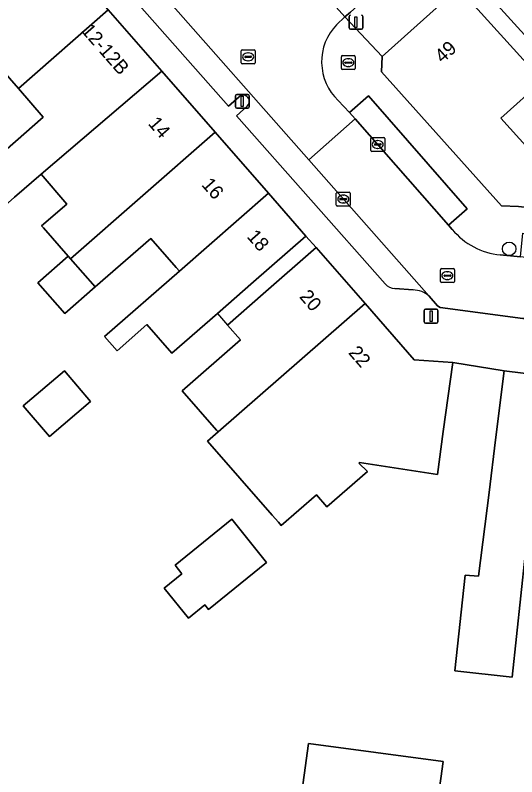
# Model space of a CAD drawing. Extents: x 162172 to 163187, y 382874 to 383685.
# Drawn here: x 162655.6 to 162691.7, y 383373.4 to 383428.2 of the extents above; entities that cross this region are included whole.
import ezdxf

# ---------------------------------------------------------------- set-up
doc = ezdxf.new("R2010")
doc.units = 0
for name, color, linetype in [('IMGEO_Boom', 7, 'Continuous'), ('IMGEO_Brandkraan', 7, 'Continuous'), ('IMGEO_Erf', 7, 'Continuous'), ('IMGEO_Kolk', 7, 'Continuous'), ('IMGEO_Lichtmast', 7, 'Continuous'), ('IMGEO_Pand', 7, 'Continuous'), ('IMGEO_Pand_nummerreeks', 7, 'Continuous'), ('IMGEO_Pand_overbouw', 7, 'Continuous'), ('IMGEO_Parkeervlak_open', 7, 'Continuous'), ('IMGEO_Rijbaan_lokaal_open', 7, 'Continuous'), ('IMGEO_Rioolput', 7, 'Continuous'), ('IMGEO_Voetpad_open', 7, 'Continuous')]:
    doc.layers.add(name, color=color, linetype=linetype)

msp = doc.modelspace()

# ---------------------------------------------------------------- linework, layer by layer
at = {"layer": 'IMGEO_Boom'}
msp.add_circle((162691.134, 383411.373), 0.489, dxfattribs=at)
at = {"layer": 'IMGEO_Brandkraan'}
for p, q in [((162679.07, 383424.336), (162679.07, 383425.188)), ((162679.145, 383425.262), (162679.997, 383425.262)), ((162679.372, 383424.805), (162679.77, 383424.805)), ((162679.558, 383425.042), (162679.583, 383425.042)), ((162680.071, 383425.188), (162680.071, 383424.336)), ((162679.997, 383424.262), (162679.145, 383424.262)), ((162679.329, 383424.756), (162679.329, 383424.768)), ((162679.767, 383424.719), (162679.369, 383424.719)), ((162679.581, 383424.482), (162679.556, 383424.482)), ((162679.813, 383424.768), (162679.813, 383424.756))]:
    msp.add_line(p, q, dxfattribs=at)
for points in [[(162679.07, 383424.336), (162679.07, 383425.188)], [(162679.145, 383425.262), (162679.997, 383425.262)], [(162680.071, 383425.188), (162680.071, 383424.336)], [(162679.997, 383424.262), (162679.145, 383424.262)]]:
    msp.add_lwpolyline(points, dxfattribs=at)
for centre, radius, start, end in [((162679.147, 383425.186), 0.0765, 91.552, 178.448), ((162679.147, 383425.186), 0.0765, 91.552, 178.448), ((162679.369, 383424.765), 0.0403, 85.8775, 175.7526), ((162679.774, 383424.767), 0.0386, 1.7309, 96.639), ((162679.995, 383425.186), 0.0765, 1.552, 88.448), ((162679.995, 383425.186), 0.0765, 1.552, 88.448), ((162679.147, 383424.338), 0.0765, 181.552, 268.448), ((162679.147, 383424.338), 0.0765, 181.552, 268.448), ((162679.366, 383424.755), 0.0366, 178.938, 274.7102), ((162679.77, 383424.762), 0.043, 264.8664, 352.4533), ((162679.995, 383424.338), 0.0765, 271.552, 358.448), ((162679.995, 383424.338), 0.0765, 271.552, 358.448)]:
    msp.add_arc(centre, radius, start, end, dxfattribs=at)
for centre, major_axis, ratio, start_param, end_param in [((162679.557, 383424.762), (-0.387, 0.002), 0.722429, 4.712389, 7.853982), ((162679.582, 383424.762), (-0.39, 0.002), 0.717154, 1.570796, 4.712389)]:
    msp.add_ellipse(centre, major_axis=major_axis, ratio=ratio, start_param=start_param, end_param=end_param, dxfattribs=at)
at = {"layer": 'IMGEO_Erf'}
for points in [[(162653.631, 383417.333), (162657.645, 383420.845), (162655.851, 383422.895), (162653.719, 383425.331)], [(162693.52, 383423.445), (162690.546, 383420.771), (162694.105, 383416.814)], [(162692.284, 383389.338), (162691.356, 383380.588), (162687.226, 383381.033), (162687.968, 383387.914), (162688.941, 383387.833), (162689.686, 383393.866), (162690.153, 383397.646), (162690.765, 383402.608), (162687.08, 383403.199), (162686.402, 383398.246), (162685.979, 383395.157), (162680.383, 383396.008), (162680.333, 383395.955), (162680.947, 383395.364), (162678.039, 383392.82), (162677.275, 383393.693), (162674.753, 383391.486), (162674.556, 383391.711), (162674.109, 383392.222), (162669.453, 383397.542), (162670.213, 383398.206), (162670.103, 383398.331), (162667.629, 383401.158), (162671.817, 383404.822), (162670.884, 383405.888), (162673.45, 383408.133), (162677.251, 383411.459), (162676.527, 383412.293), (162672.756, 383408.993), (162670.157, 383406.719), (162666.894, 383403.864), (162665.093, 383405.923), (162662.943, 383404.041), (162662.05, 383405.061), (162667.431, 383409.765), (162667.196, 383410.034), (162665.368, 383412.123), (162661.379, 383408.632), (162659.187, 383406.714), (162657.247, 383408.93), (162659.439, 383410.849), (162657.649, 383412.894), (162657.524, 383413.027), (162659.334, 383414.576), (162657.489, 383416.733), (162655.577, 383415.097)], [(162675.713, 383368.44), (162676.707, 383375.803), (162686.382, 383374.516), (162685.957, 383371.365)]]:
    msp.add_lwpolyline(points, dxfattribs=at)
for points in [[(162656.206, 383400.078), (162659.169, 383402.604), (162661.046, 383400.402), (162658.083, 383397.876)], [(162669.527, 383385.447), (162669.258, 383385.779), (162668.08, 383384.824), (162666.333, 383386.978), (162667.608, 383388.012), (162667.112, 383388.624), (162671.187, 383391.928), (162673.699, 383388.829)]]:
    msp.add_lwpolyline(points, close=True, dxfattribs=at)
at = {"layer": 'IMGEO_Kolk'}
for p, q in [((162681.261, 383419.376), (162682.113, 383419.376)), ((162681.186, 383418.45), (162681.186, 383419.302)), ((162681.445, 383418.87), (162681.445, 383418.882)), ((162681.883, 383418.833), (162681.485, 383418.833)), ((162681.488, 383418.919), (162681.886, 383418.919)), ((162681.674, 383419.156), (162681.699, 383419.156)), ((162681.929, 383418.882), (162681.929, 383418.87)), ((162682.187, 383419.302), (162682.187, 383418.45)), ((162682.113, 383418.376), (162681.261, 383418.376)), ((162681.697, 383418.596), (162681.672, 383418.596)), ((162678.71, 383414.524), (162678.71, 383415.376)), ((162678.785, 383415.45), (162679.637, 383415.45)), ((162678.969, 383414.944), (162678.969, 383414.956)), ((162679.012, 383414.993), (162679.41, 383414.993)), ((162679.198, 383415.23), (162679.223, 383415.23)), ((162679.453, 383414.956), (162679.453, 383414.944)), ((162679.711, 383415.376), (162679.711, 383414.524)), ((162679.637, 383414.45), (162678.785, 383414.45)), ((162679.407, 383414.907), (162679.009, 383414.907)), ((162679.221, 383414.67), (162679.196, 383414.67))]:
    msp.add_line(p, q, dxfattribs=at)
for points in [[(162681.261, 383419.376), (162682.113, 383419.376)], [(162681.186, 383418.45), (162681.186, 383419.302)], [(162682.187, 383419.302), (162682.187, 383418.45)], [(162682.113, 383418.376), (162681.261, 383418.376)], [(162678.71, 383414.524), (162678.71, 383415.376)], [(162678.785, 383415.45), (162679.637, 383415.45)], [(162679.711, 383415.376), (162679.711, 383414.524)], [(162679.637, 383414.45), (162678.785, 383414.45)]]:
    msp.add_lwpolyline(points, dxfattribs=at)
for centre, radius, start, end in [((162681.263, 383419.3), 0.0765, 91.552, 178.448), ((162681.263, 383419.3), 0.0765, 91.552, 178.448), ((162682.111, 383419.3), 0.0765, 1.552, 88.448), ((162682.111, 383419.3), 0.0765, 1.552, 88.448), ((162681.485, 383418.879), 0.0403, 85.8775, 175.7526), ((162681.482, 383418.869), 0.0366, 178.938, 274.7102), ((162681.886, 383418.876), 0.043, 264.8664, 352.4533), ((162681.89, 383418.881), 0.0386, 1.7309, 96.639), ((162681.263, 383418.452), 0.0765, 181.552, 268.448), ((162681.263, 383418.452), 0.0765, 181.552, 268.448), ((162682.111, 383418.452), 0.0765, 271.552, 358.448), ((162682.111, 383418.452), 0.0765, 271.552, 358.448), ((162678.787, 383415.374), 0.0765, 91.552, 178.448), ((162678.787, 383415.374), 0.0765, 91.552, 178.448), ((162679.009, 383414.953), 0.0403, 85.8775, 175.7526), ((162679.006, 383414.943), 0.0366, 178.938, 274.7102), ((162679.41, 383414.95), 0.043, 264.8664, 352.4533), ((162679.414, 383414.955), 0.0386, 1.7309, 96.639), ((162679.635, 383415.374), 0.0765, 1.552, 88.448), ((162679.635, 383415.374), 0.0765, 1.552, 88.448), ((162678.787, 383414.526), 0.0765, 181.552, 268.448), ((162678.787, 383414.526), 0.0765, 181.552, 268.448), ((162679.635, 383414.526), 0.0765, 271.552, 358.448), ((162679.635, 383414.526), 0.0765, 271.552, 358.448)]:
    msp.add_arc(centre, radius, start, end, dxfattribs=at)
for centre, major_axis, ratio, start_param, end_param in [((162681.673, 383418.876), (-0.387, 0.002), 0.722429, 4.712389, 7.853982), ((162681.698, 383418.876), (-0.39, 0.002), 0.717154, 1.570796, 4.712389), ((162679.197, 383414.95), (-0.387, 0.002), 0.722429, 4.712389, 7.853982), ((162679.222, 383414.95), (-0.39, 0.002), 0.717154, 1.570796, 4.712389)]:
    msp.add_ellipse(centre, major_axis=major_axis, ratio=ratio, start_param=start_param, end_param=end_param, dxfattribs=at)
at = {"layer": 'IMGEO_Lichtmast'}
for p, q in [((162679.622, 383427.268), (162679.622, 383428.068)), ((162679.622, 383428.068), (162679.622, 383427.268)), ((162680.612, 383428.068), (162680.612, 383427.268)), ((162680.612, 383427.268), (162680.612, 383428.068)), ((162680.512, 383427.168), (162679.722, 383427.168)), ((162679.722, 383427.168), (162680.512, 383427.168)), ((162671.452, 383421.575), (162671.452, 383422.375)), ((162671.452, 383422.375), (162671.452, 383421.575)), ((162671.552, 383422.475), (162672.342, 383422.475)), ((162672.342, 383422.475), (162671.552, 383422.475)), ((162672.442, 383422.375), (162672.442, 383421.575)), ((162672.442, 383421.575), (162672.442, 383422.375)), ((162672.342, 383421.475), (162671.552, 383421.475)), ((162671.552, 383421.475), (162672.342, 383421.475)), ((162685.024, 383406.13), (162685.024, 383406.93)), ((162685.024, 383406.93), (162685.024, 383406.13)), ((162685.124, 383407.03), (162685.914, 383407.03)), ((162685.914, 383407.03), (162685.124, 383407.03)), ((162686.014, 383406.93), (162686.014, 383406.13)), ((162686.014, 383406.13), (162686.014, 383406.93)), ((162685.914, 383406.03), (162685.124, 383406.03)), ((162685.124, 383406.03), (162685.914, 383406.03))]:
    msp.add_line(p, q, dxfattribs=at)
for points in [[(162680.042, 383428.043), (162680.192, 383428.043), (162680.192, 383427.293), (162680.042, 383427.293), (162680.042, 383428.043)], [(162671.872, 383422.35), (162672.022, 383422.35), (162672.022, 383421.6), (162671.872, 383421.6), (162671.872, 383422.35)], [(162685.444, 383406.905), (162685.594, 383406.905), (162685.594, 383406.155), (162685.444, 383406.155), (162685.444, 383406.905)]]:
    msp.add_lwpolyline(points, dxfattribs=at)
for centre, start, end in [((162679.722, 383428.068), 90, 180), ((162679.722, 383428.068), 90, 180), ((162680.512, 383428.068), 0, 90), ((162680.512, 383428.068), 360, 90), ((162679.722, 383427.268), 180, 270), ((162679.722, 383427.268), 180, 270), ((162680.512, 383427.268), 270, 0), ((162680.512, 383427.268), 270, 0), ((162671.552, 383422.375), 90, 180), ((162671.552, 383422.375), 90, 180), ((162672.342, 383422.375), 0, 90), ((162672.342, 383422.375), 360, 90), ((162671.552, 383421.575), 180, 270), ((162671.552, 383421.575), 180, 270), ((162672.342, 383421.575), 270, 0), ((162672.342, 383421.575), 270, 0), ((162685.124, 383406.93), 90, 180), ((162685.124, 383406.93), 90, 180), ((162685.914, 383406.93), 0, 90), ((162685.914, 383406.93), 360, 90), ((162685.124, 383406.13), 180, 270), ((162685.124, 383406.13), 180, 270), ((162685.914, 383406.13), 270, 0), ((162685.914, 383406.13), 270, 0)]:
    msp.add_arc(centre, 0.1, start, end, dxfattribs=at)
at = {"layer": 'IMGEO_Pand'}
for points in [[(162696.875, 383426.916), (162699.282, 383424.238), (162699.103, 383424.077), (162701.49, 383421.421), (162703.785, 383423.338), (162701.304, 383426.1), (162693.085, 383435.246), (162688.386, 383431.022), (162691.729, 383427.304), (162694.249, 383424.557)], [(162653.719, 383425.331), (162655.851, 383422.895), (162662.315, 383428.547), (162658.471, 383432.944), (162647.754, 383423.932), (162645.544, 383422.073), (162639.226, 383416.349), (162641.291, 383414.338), (162644.226, 383417.027)], [(162681.947, 383424.088), (162690.592, 383414.472), (162691.813, 383414.407), (162697.654, 383413.757), (162697.946, 383416.386), (162694.105, 383416.814), (162690.546, 383420.771), (162693.52, 383423.445), (162687.503, 383430.138), (162682.005, 383425.195)], [(162666.159, 383424.151), (162662.315, 383428.547), (162655.851, 383422.895), (162657.645, 383420.845), (162653.631, 383417.333), (162652.536, 383418.562), (162648.085, 383414.6), (162644.413, 383411.331), (162647.718, 383408.104), (162655.577, 383415.097), (162657.489, 383416.733)], [(162670.003, 383419.754), (162666.159, 383424.151), (162657.489, 383416.733), (162659.334, 383414.576), (162657.524, 383413.027), (162657.649, 383412.894), (162659.439, 383410.849), (162659.603, 383410.662)], [(162673.839, 383415.368), (162670.003, 383419.754), (162659.603, 383410.662), (162661.379, 383408.632), (162665.368, 383412.123), (162667.196, 383410.034), (162667.431, 383409.765)], [(162672.756, 383408.993), (162676.527, 383412.293), (162673.839, 383415.368), (162667.431, 383409.765), (162662.05, 383405.061), (162662.943, 383404.041), (162665.093, 383405.923), (162666.894, 383403.864), (162670.157, 383406.719)], [(162670.213, 383398.206), (162680.771, 383407.436), (162677.251, 383411.459), (162673.45, 383408.133), (162670.884, 383405.888), (162671.817, 383404.822), (162667.629, 383401.158), (162670.103, 383398.331)], [(162659.603, 383410.662), (162659.439, 383410.849), (162657.247, 383408.93), (162659.187, 383406.714), (162661.379, 383408.632)], [(162686.402, 383398.246), (162687.08, 383403.199), (162684.317, 383403.384), (162680.771, 383407.436), (162670.213, 383398.206), (162669.453, 383397.542), (162674.109, 383392.222), (162674.556, 383391.711), (162674.753, 383391.486), (162677.275, 383393.693), (162678.039, 383392.82), (162680.947, 383395.364), (162680.333, 383395.955), (162680.383, 383396.008), (162685.979, 383395.157)], [(162656.206, 383400.078), (162658.083, 383397.876), (162661.046, 383400.402), (162659.169, 383402.604)], [(162695.718, 383393.083), (162696.805, 383401.862), (162690.765, 383402.608), (162690.153, 383397.646), (162689.686, 383393.866), (162688.941, 383387.833), (162687.968, 383387.914), (162687.226, 383381.033), (162691.356, 383380.588), (162692.284, 383389.338), (162695.209, 383388.976)], [(162671.187, 383391.928), (162667.112, 383388.624), (162667.608, 383388.012), (162666.333, 383386.978), (162668.08, 383384.824), (162669.258, 383385.779), (162669.527, 383385.447), (162673.699, 383388.829)], [(162686.382, 383374.516), (162676.707, 383375.803), (162675.713, 383368.44), (162685.388, 383367.153), (162685.425, 383367.428), (162685.957, 383371.365)]]:
    msp.add_lwpolyline(points, close=True, dxfattribs=at)
at = {"layer": 'IMGEO_Pand_overbouw'}
msp.add_lwpolyline([(162677.251, 383411.459), (162676.527, 383412.293), (162672.756, 383408.993), (162670.157, 383406.719), (162670.884, 383405.888), (162673.45, 383408.133)], close=True, dxfattribs=at)
at = {"layer": 'IMGEO_Parkeervlak_open'}
for points in [[(162685.378, 383407.959), (162676.74, 383417.761), (162666.079, 383429.865), (162626.203, 383475.138)], [(162626.982, 383471.52), (162634.87, 383462.537), (162638.339, 383458.626), (162652.44, 383442.612), (162656.152, 383438.415), (162670.947, 383421.624), (162671.728, 383422.304)], [(162672.304, 383421.631), (162671.533, 383420.932), (162682.214, 383408.852)], [(162682.923, 383408.525), (162684.226, 383408.42)]]:
    msp.add_lwpolyline(points, dxfattribs=at)
msp.add_lwpolyline([(162679.645, 383421.175), (162680.069, 383420.719), (162686.77, 383413.066), (162688.114, 383414.239), (162681.018, 383422.382)], close=True, dxfattribs=at)
for centre, radius, start, end in [((162672.019, 383421.97), 0.443, 310.0076, 131.1108), ((162682.947, 383409.508), 0.984, 221.8604, 268.62), ((162684.211, 383406.713), 1.707, 46.8824, 89.4977)]:
    msp.add_arc(centre, radius, start, end, dxfattribs=at)
at = {"layer": 'IMGEO_Rijbaan_lokaal_open'}
msp.add_lwpolyline([(162688.434, 383442.607), (162687.353, 383441.654), (162676.786, 383432.154), (162676.183, 383431.58), (162679.332, 383428.059), (162679.717, 383428.393), (162697.961, 383444.869), (162713.601, 383458.84), (162715.496, 383460.436), (162712.188, 383464.023), (162693.227, 383446.898), (162692.232, 383445.995)], close=True, dxfattribs=at)
for points in [[(162679.332, 383428.059), (162676.183, 383431.58)], [(162666.079, 383429.865), (162676.74, 383417.761)], [(162678.73, 383427.487), (162679.332, 383428.059)], [(162679.645, 383421.175), (162678.841, 383422.038)], [(162680.069, 383420.719), (162679.645, 383421.175)], [(162676.74, 383417.761), (162680.069, 383420.719)], [(162687.048, 383412.766), (162686.77, 383413.066), (162680.069, 383420.719), (162676.74, 383417.761), (162685.378, 383407.959), (162685.977, 383407.278), (162686.175, 383407.146), (162692.108, 383406.372), (162692.226, 383406.357), (162721.544, 383402.607), (162725.462, 383402.102), (162726.244, 383401.948), (162727.093, 383401.842), (162732.961, 383401.11)], [(162729.014, 383406.474), (162727.575, 383406.608), (162691.943, 383410.803), (162690.489, 383410.931)]]:
    msp.add_lwpolyline(points, dxfattribs=at)
for centre, radius, start, end in [((162681.503, 383424.818), 3.849, 136.0958, 226.2382), ((162691.01, 383416.052), 5.147, 219.6695, 264.1907)]:
    msp.add_arc(centre, radius, start, end, dxfattribs=at)
at = {"layer": 'IMGEO_Rioolput'}
for p, q in [((162671.87, 383424.751), (162671.87, 383425.603)), ((162671.945, 383425.677), (162672.797, 383425.677)), ((162672.358, 383425.457), (162672.383, 383425.457)), ((162672.871, 383425.603), (162672.871, 383424.751)), ((162672.129, 383425.171), (162672.129, 383425.183)), ((162672.567, 383425.134), (162672.169, 383425.134)), ((162672.172, 383425.22), (162672.57, 383425.22)), ((162672.381, 383424.897), (162672.356, 383424.897)), ((162672.613, 383425.183), (162672.613, 383425.171)), ((162672.797, 383424.677), (162671.945, 383424.677)), ((162686.193, 383409.022), (162686.193, 383409.874)), ((162686.268, 383409.948), (162687.12, 383409.948)), ((162686.495, 383409.491), (162686.893, 383409.491)), ((162686.681, 383409.728), (162686.706, 383409.728)), ((162687.194, 383409.874), (162687.194, 383409.022)), ((162687.12, 383408.948), (162686.268, 383408.948)), ((162686.452, 383409.442), (162686.452, 383409.454)), ((162686.89, 383409.405), (162686.492, 383409.405)), ((162686.704, 383409.168), (162686.679, 383409.168)), ((162686.936, 383409.454), (162686.936, 383409.442))]:
    msp.add_line(p, q, dxfattribs=at)
for points in [[(162671.87, 383424.751), (162671.87, 383425.603)], [(162671.945, 383425.677), (162672.797, 383425.677)], [(162672.871, 383425.603), (162672.871, 383424.751)], [(162672.797, 383424.677), (162671.945, 383424.677)], [(162686.193, 383409.022), (162686.193, 383409.874)], [(162686.268, 383409.948), (162687.12, 383409.948)], [(162687.194, 383409.874), (162687.194, 383409.022)], [(162687.12, 383408.948), (162686.268, 383408.948)]]:
    msp.add_lwpolyline(points, dxfattribs=at)
for centre, radius, start, end in [((162671.947, 383425.601), 0.0765, 91.552, 178.448), ((162671.947, 383425.601), 0.0765, 91.552, 178.448), ((162672.795, 383425.601), 0.0765, 1.552, 88.448), ((162672.795, 383425.601), 0.0765, 1.552, 88.448), ((162672.169, 383425.18), 0.0403, 85.8775, 175.7526), ((162672.166, 383425.17), 0.0366, 178.938, 274.7102), ((162672.57, 383425.177), 0.043, 264.8664, 352.4533), ((162672.574, 383425.182), 0.0386, 1.7309, 96.639), ((162671.947, 383424.753), 0.0765, 181.552, 268.448), ((162671.947, 383424.753), 0.0765, 181.552, 268.448), ((162672.795, 383424.753), 0.0765, 271.552, 358.448), ((162672.795, 383424.753), 0.0765, 271.552, 358.448), ((162686.27, 383409.872), 0.0765, 91.552, 178.448), ((162686.27, 383409.872), 0.0765, 91.552, 178.448), ((162686.492, 383409.451), 0.0403, 85.8775, 175.7526), ((162686.897, 383409.453), 0.0386, 1.7309, 96.639), ((162687.118, 383409.872), 0.0765, 1.552, 88.448), ((162687.118, 383409.872), 0.0765, 1.552, 88.448), ((162686.27, 383409.024), 0.0765, 181.552, 268.448), ((162686.27, 383409.024), 0.0765, 181.552, 268.448), ((162686.489, 383409.441), 0.0366, 178.938, 274.7102), ((162686.893, 383409.448), 0.043, 264.8664, 352.4533), ((162687.118, 383409.024), 0.0765, 271.552, 358.448), ((162687.118, 383409.024), 0.0765, 271.552, 358.448)]:
    msp.add_arc(centre, radius, start, end, dxfattribs=at)
for centre, major_axis, ratio, start_param, end_param in [((162672.357, 383425.177), (-0.387, 0.002), 0.722429, 4.712389, 7.853982), ((162672.382, 383425.177), (-0.39, 0.002), 0.717154, 1.570796, 4.712389), ((162686.68, 383409.448), (-0.387, 0.002), 0.722429, 4.712389, 7.853982), ((162686.705, 383409.448), (-0.39, 0.002), 0.717154, 1.570796, 4.712389)]:
    msp.add_ellipse(centre, major_axis=major_axis, ratio=ratio, start_param=start_param, end_param=end_param, dxfattribs=at)
at = {"layer": 'IMGEO_Voetpad_open'}
for points in [[(162621.793, 383474.445), (162636.646, 383457.594), (162640.509, 383453.212), (162641.92, 383451.874), (162646.859, 383446.226), (162654.627, 383437.34), (162658.471, 383432.944), (162662.315, 383428.547), (162666.159, 383424.151), (162670.003, 383419.754), (162673.839, 383415.368), (162676.527, 383412.293), (162677.251, 383411.459), (162680.771, 383407.436), (162684.317, 383403.384), (162687.08, 383403.199), (162690.765, 383402.608), (162696.805, 383401.862), (162702.846, 383401.116), (162703.655, 383401.01), (162699.635, 383369.263)], [(162671.728, 383422.304), (162670.947, 383421.624), (162656.152, 383438.415), (162652.44, 383442.612), (162638.339, 383458.626), (162634.87, 383462.537), (162626.982, 383471.52)], [(162679.717, 383428.393), (162679.332, 383428.059), (162682.005, 383425.195), (162687.503, 383430.138), (162688.386, 383431.022), (162693.085, 383435.246), (162697.895, 383439.571), (162702.816, 383443.995), (162703.581, 383444.643), (162707.389, 383448.067), (162710.974, 383451.29), (162714.691, 383454.631), (162718.532, 383458.084), (162719.78, 383459.311), (162724.277, 383463.351)], [(162695.895, 383422.509), (162694.249, 383424.557), (162691.729, 383427.304), (162688.386, 383431.022), (162687.503, 383430.138), (162693.52, 383423.445), (162695.287, 383421.354)], [(162682.005, 383425.195), (162679.332, 383428.059), (162678.73, 383427.487)], [(162731.239, 383407.228), (162733.42, 383409.152), (162730.081, 383410.092), (162727.951, 383410.333), (162723.408, 383410.848), (162718.732, 383411.377), (162714.057, 383411.906), (162709.382, 383412.436), (162704.532, 383412.985), (162701.297, 383413.351), (162697.654, 383413.757), (162691.813, 383414.407), (162690.592, 383414.472), (162681.947, 383424.088), (162682.005, 383425.195)], [(162678.841, 383422.038), (162679.645, 383421.175), (162681.018, 383422.382), (162688.114, 383414.239), (162686.77, 383413.066), (162687.048, 383412.766)], [(162682.214, 383408.852), (162671.533, 383420.932), (162672.304, 383421.631)], [(162690.489, 383410.931), (162691.943, 383410.803), (162692.119, 383412.501), (162697.087, 383411.919), (162697.227, 383412.97), (162702.005, 383412.443), (162701.898, 383411.367), (162727.754, 383408.381), (162727.575, 383406.608), (162729.014, 383406.474)], [(162684.226, 383408.42), (162682.923, 383408.525)], [(162692.226, 383406.357), (162692.108, 383406.372), (162686.175, 383407.146), (162685.977, 383407.278), (162685.378, 383407.959)]]:
    msp.add_lwpolyline(points, dxfattribs=at)
for centre, radius, start, end in [((162681.503, 383424.818), 3.849, 136.0958, 226.2382), ((162672.019, 383421.97), 0.443, 310.0076, 131.1108), ((162691.01, 383416.052), 5.147, 219.6695, 264.1907), ((162682.947, 383409.508), 0.984, 221.8604, 268.62), ((162684.211, 383406.713), 1.707, 46.8824, 89.4977)]:
    msp.add_arc(centre, radius, start, end, dxfattribs=at)

# ---------------------------------------------------------------- texts
at = {"layer": 'IMGEO_Pand_nummerreeks'}
for s, rotation, p in [('12-12B', 311.1668, (162660.315, 383427.038)), ('49', 41.9573, (162686.333, 383424.675)), ('14', 311.1611, (162665.128, 383420.347)), ('16', 311.1725, (162668.968, 383415.955)), ('18', 311.1553, (162672.232, 383412.223)), ('20', 311.2, (162676.001, 383407.907)), ('22', 311.1725, (162679.53, 383403.875))]:
    msp.add_text(s, height=1, rotation=rotation, dxfattribs=at).set_placement(p)

doc.saveas('drawing.dxf')
